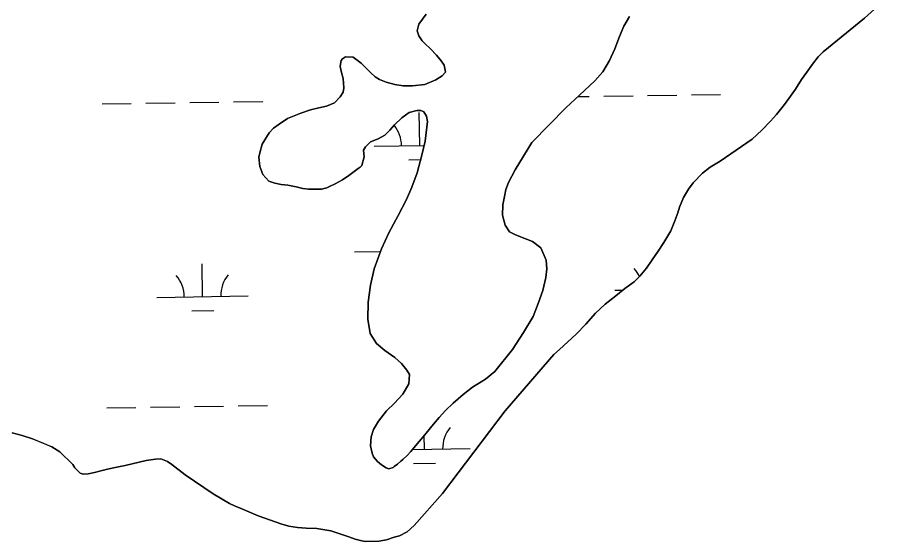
# Model space of a CAD drawing. Extents: x 3823584 to 3861785, y 301729 to 327625.
# Drawn here: x 3834718 to 3835682, y 315229 to 315802 of the extents above; entities that cross this region are included whole.
import ezdxf

# ---------------------------------------------------------------- set-up
doc = ezdxf.new("R2010")
doc.units = 0
doc.layers.add('V-TOPO-SHOR', color=7, linetype='Continuous')
doc.layers.add('V-WETL-SWMP', color=7, linetype='Continuous')

msp = doc.modelspace()

# ---------------------------------------------------------------- linework, layer by layer
at = {"layer": 'V-TOPO-SHOR'}
for points in [[(3835099.42, 315228.89), (3835114.08, 315228.97), (3835122.51, 315230.62), (3835130.93, 315233.33), (3835136.72, 315234.97), (3835145.13, 315239.53), (3835152.99, 315246.19), (3835183.84, 315281.29), (3835252.75, 315371.89), (3835306.08, 315433.31), (3835312.37, 315438.91), (3835330.44, 315455.69), (3835340.9, 315466.6), (3835351.62, 315478.84), (3835362.09, 315488.69), (3835373.89, 315497.77), (3835383.86, 315505.77), (3835394.09, 315512.98), (3835400.37, 315519.11), (3835407.69, 315527.88), (3835413.68, 315536.91), (3835420.2, 315546.46), (3835426.72, 315556.02), (3835434.26, 315568.75), (3835438.66, 315579.61), (3835441.75, 315588.61), (3835443.81, 315594.7), (3835448.21, 315605.3), (3835453.67, 315614.32), (3835458.63, 315621.22), (3835468.83, 315631.87), (3835477.22, 315638.54), (3835488.25, 315645.23), (3835523.42, 315669.02), (3835533.89, 315678.88), (3835543.57, 315688.73), (3835550.11, 315696.17), (3835558.73, 315707.07), (3835565.51, 315716.36), (3835570.73, 315723.8), (3835577.5, 315734.41), (3835583.24, 315742.65), (3835589.5, 315751.14), (3835595.77, 315759.11), (3835601, 315764.7), (3835646.61, 315801.78), (3835682.49, 315834.55)], [(3835388.78, 315803.25), (3835382.83, 315792.97), (3835377.94, 315781.65), (3835372.81, 315767.96), (3835366.88, 315755.32), (3835359.64, 315742.93), (3835351.07, 315733.15), (3835339.62, 315722.29), (3835329.2, 315712.76), (3835319.57, 315703.76), (3835281.86, 315665.39), (3835263.75, 315635.59), (3835256.25, 315621.89), (3835253.44, 315614), (3835252.17, 315608.21), (3835250.17, 315597.44), (3835249.74, 315585.89), (3835252.72, 315575.16), (3835257.5, 315567.59), (3835263.83, 315564.5), (3835276.2, 315559.62), (3835282.78, 315557.05), (3835291.76, 315550.04), (3835297.64, 315536.72), (3835298.25, 315527.28), (3835297.28, 315517.56), (3835293.99, 315503.36), (3835288.86, 315489.15), (3835283.48, 315474.94), (3835272.6, 315457.53), (3835260.69, 315439.07), (3835241.49, 315414.77), (3835231.06, 315406.55), (3835216.97, 315397.77), (3835206.54, 315389.81), (3835195.61, 315380.27), (3835187.28, 315372.07), (3835180.52, 315364.4), (3835174.29, 315357.27), (3835166.24, 315347.49), (3835160.52, 315340.88), (3835156.37, 315335.6), (3835149.36, 315327.41), (3835145.2, 315322.91), (3835140.51, 315318.41), (3835138.17, 315316.56), (3835134.78, 315313.38), (3835131.13, 315310.73), (3835129.83, 315309.66), (3835125.38, 315308.32), (3835122.43, 315309.5)], [(3835164.78, 315728.83), (3835176.81, 315734.18), (3835183.59, 315738.44), (3835187.23, 315742.67), (3835186.95, 315744.77), (3835185.85, 315750), (3835182.66, 315754.96), (3835177.36, 315760.95), (3835170.75, 315767.98), (3835164.66, 315773.96), (3835161.75, 315776.82), (3835158.03, 315782.3), (3835156.41, 315787.79), (3835157.92, 315794.89), (3835166.23, 315805.98)], [(3835122.43, 315309.5), (3835117.16, 315312.6), (3835112.67, 315316.23), (3835108.43, 315321.45), (3835106.82, 315325.37), (3835105.18, 315333.49), (3835105.88, 315343.2), (3835108.44, 315351.35), (3835113.87, 315360.58), (3835122.69, 315371.94), (3835131.28, 315380.15), (3835140.64, 315389.93), (3835147.1, 315401.27), (3835147.8, 315411.51), (3835144.87, 315416.46), (3835139.04, 315423.5), (3835131.64, 315430.26), (3835120.82, 315437.77), (3835111.83, 315445.57), (3835104.92, 315456.27), (3835102.17, 315471.98), (3835102.53, 315490.88), (3835105, 315509.26), (3835109.04, 315527.4), (3835117.25, 315548.98), (3835125.23, 315566.63), (3835135.56, 315585.6), (3835144.6, 315603), (3835150.26, 315616.69), (3835156.16, 315632.48), (3835161.5, 315651.67), (3835165.05, 315666.92), (3835167.48, 315688.46), (3835166.65, 315694.48), (3835163.72, 315699.18), (3835162.14, 315699.69), (3835160.3, 315700.46), (3835155.84, 315700.69), (3835147.46, 315698.26), (3835139.38, 315692.68), (3835131.31, 315685), (3835126.38, 315679.19), (3835120.65, 315673.36), (3835113.6, 315669.37), (3835105.24, 315666.15), (3835099.77, 315660.86), (3835097.44, 315657.16), (3835097.73, 315653.49), (3835098.03, 315649.82), (3835095.49, 315640.36), (3835093.67, 315638.5), (3835091.58, 315637.17), (3835081.41, 315629.48), (3835074.37, 315624.7), (3835066.53, 315620.43), (3835060.26, 315617.23), (3835057.13, 315615.89), (3835051.37, 315614.53), (3835043.76, 315614.47), (3835037.2, 315614.41), (3835030.9, 315615.15), (3835023.54, 315616.92), (3835014.6, 315618.68), (3835007.25, 315619.67), (3835000.42, 315620.92), (3834993.58, 315623.22), (3834986.95, 315630.52), (3834984, 315639.41), (3834982.86, 315649.37), (3834983.87, 315654.1), (3834986.41, 315663.57), (3834993.92, 315675.96), (3834998.85, 315681.25), (3835005.11, 315685.76), (3835014.25, 315691.61), (3835028.62, 315697.77), (3835039.35, 315701.27), (3835048.51, 315703.45), (3835056.89, 315705.35), (3835065.78, 315709.1), (3835072.02, 315715.45), (3835075.13, 315720.73), (3835075.87, 315725.45), (3835075, 315735.68), (3835073.37, 315741.96), (3835072.56, 315745.37), (3835072, 315748.77), (3835072.49, 315753.5), (3835073, 315755.34), (3835074.29, 315757.19), (3835077.69, 315759.31), (3835086.08, 315758.86), (3835094.8, 315752.38), (3835105.38, 315741.71), (3835110.14, 315737.29), (3835114.89, 315734.45), (3835122.26, 315731.62), (3835131.72, 315729.08), (3835140.92, 315727.58), (3835151.15, 315727.41), (3835164.78, 315728.83)], [(3834712.39, 315347.76), (3834723.23, 315344.69)], [(3834723.23, 315344.69), (3834734.62, 315341.09), (3834744.94, 315336.96), (3834755.81, 315332.56), (3834764.83, 315326.83), (3834778.94, 315312.96), (3834781.08, 315309.55), (3834784.01, 315306.41), (3834786.93, 315303.53), (3834790.37, 315302.5), (3834795.65, 315302.81), (3834802.5, 315304.45), (3834810.93, 315306.63), (3834816.99, 315308), (3834825.42, 315309.92), (3834836.22, 315312.13), (3834859.14, 315317.6), (3834869.42, 315318.74), (3834875.22, 315319.32), (3834882.64, 315316.22), (3834887.42, 315313.09), (3834902.03, 315301.6), (3834932.56, 315281.01), (3834950.6, 315270.34), (3834955.9, 315267.74), (3834964.11, 315264.38), (3834971.79, 315261.28), (3834982.12, 315256.88), (3834995.37, 315251.98), (3835006.75, 315248.12), (3835015.74, 315245.55), (3835025.26, 315244.05), (3835034.5, 315243.34), (3835046.39, 315242.91), (3835061.71, 315240.4), (3835081.3, 315233.97), (3835088.45, 315231.39), (3835095.6, 315229.34), (3835099.42, 315228.89)]]:
    msp.add_lwpolyline(points, dxfattribs=at)
at = {"layer": 'V-WETL-SWMP'}
for p, q in [((3835332.43, 315715.72), (3835344.83, 315715.91)), ((3835360.83, 315716.16), (3835392.82, 315716.65)), ((3835408.82, 315716.9), (3835440.82, 315717.39)), ((3835456.81, 315717.64), (3835488.81, 315718.13)), ((3834810.98, 315707.68), (3834842.98, 315708.17)), ((3834858.98, 315708.42), (3834890.97, 315708.91)), ((3834906.97, 315709.16), (3834938.97, 315709.65)), ((3834954.97, 315709.9), (3834986.96, 315710.39)), ((3835159.04, 315662.3), (3835158.49, 315698.29)), ((3835109.05, 315661.53), (3835163.99, 315662.37)), ((3835147.28, 315646.68), (3835160.17, 315646.88)), ((3835087.42, 315545.75), (3835116.19, 315546.19)), ((3834921.09, 315496.75), (3834920.54, 315532.74)), ((3835372.95, 315503.71), (3835381.46, 315503.84)), ((3834871.1, 315495.98), (3834971.09, 315497.52)), ((3834909.33, 315481.13), (3834933.33, 315481.5)), ((3834864.11, 315375.78), (3834896.1, 315376.28)), ((3834912.1, 315376.52), (3834944.1, 315377.02)), ((3834960.1, 315377.26), (3834992.09, 315377.76)), ((3834816.11, 315375.04), (3834848.11, 315375.54)), ((3835164.17, 315329.66), (3835163.94, 315344.83)), ((3835151.11, 315329.46), (3835214.16, 315330.43)), ((3835152.41, 315314.05), (3835176.41, 315314.42))]:
    msp.add_line(p, q, dxfattribs=at)
for points in [[(3835682.49, 315834.55), (3835646.61, 315801.78), (3835601, 315764.7), (3835595.77, 315759.12), (3835589.5, 315751.14), (3835583.24, 315742.65), (3835577.5, 315734.41), (3835570.73, 315723.8), (3835565.51, 315716.36), (3835558.73, 315707.07), (3835550.11, 315696.17), (3835543.58, 315688.73), (3835533.89, 315678.88), (3835523.42, 315669.02), (3835488.25, 315645.23), (3835477.22, 315638.54), (3835468.83, 315631.87), (3835458.63, 315621.22), (3835453.67, 315614.32), (3835448.21, 315605.3), (3835443.81, 315594.7), (3835441.75, 315588.61), (3835438.66, 315579.61), (3835434.26, 315568.75), (3835426.72, 315556.02), (3835420.2, 315546.46), (3835413.68, 315536.91), (3835407.69, 315527.88)], [(3835166.23, 315805.98), (3835157.92, 315794.89), (3835156.41, 315787.79), (3835158.03, 315782.3), (3835161.75, 315776.82), (3835164.66, 315773.96), (3835170.75, 315767.98), (3835177.36, 315760.95), (3835182.66, 315754.96), (3835185.85, 315750), (3835186.95, 315744.76), (3835187.23, 315742.67), (3835183.59, 315738.44), (3835176.81, 315734.18), (3835164.78, 315728.83), (3835151.15, 315727.41), (3835140.92, 315727.58), (3835131.72, 315729.08), (3835122.26, 315731.62), (3835114.89, 315734.44), (3835110.14, 315737.29), (3835105.38, 315741.71), (3835094.8, 315752.38), (3835086.08, 315758.86), (3835077.68, 315759.31), (3835074.29, 315757.19), (3835073, 315755.34), (3835072.49, 315753.5), (3835072, 315748.77), (3835072.56, 315745.37), (3835073.37, 315741.96)], [(3835125.38, 315308.32), (3835129.83, 315309.66), (3835131.13, 315310.73), (3835134.78, 315313.38), (3835138.17, 315316.56), (3835140.51, 315318.41), (3835145.2, 315322.91), (3835149.36, 315327.41), (3835156.37, 315335.6), (3835160.52, 315340.88), (3835166.24, 315347.49), (3835174.29, 315357.27), (3835180.52, 315364.4), (3835187.28, 315372.07), (3835195.61, 315380.27), (3835206.54, 315389.81), (3835216.97, 315397.77), (3835231.06, 315406.55), (3835241.49, 315414.77), (3835260.7, 315439.07), (3835272.61, 315457.53), (3835283.48, 315474.94), (3835288.87, 315489.15), (3835293.99, 315503.36), (3835297.28, 315517.56), (3835298.25, 315527.28), (3835297.64, 315536.71), (3835291.76, 315550.04), (3835282.78, 315557.05), (3835276.2, 315559.62), (3835263.83, 315564.5), (3835257.5, 315567.59), (3835252.72, 315575.16), (3835249.74, 315585.89), (3835250.17, 315597.44), (3835252.17, 315608.21), (3835253.44, 315613.99), (3835256.25, 315621.89), (3835263.75, 315635.6), (3835281.86, 315665.4), (3835319.57, 315703.76), (3835329.2, 315712.76), (3835339.62, 315722.29), (3835351.07, 315733.15), (3835359.64, 315742.93), (3835366.88, 315755.32), (3835372.81, 315767.96), (3835377.94, 315781.65), (3835382.83, 315792.97), (3835388.78, 315803.25)], [(3835073.37, 315741.96), (3835075, 315735.68), (3835075.87, 315725.46), (3835075.13, 315720.73), (3835072.02, 315715.45), (3835065.78, 315709.1), (3835056.89, 315705.35), (3835048.51, 315703.45), (3835039.35, 315701.27), (3835028.62, 315697.77), (3835014.25, 315691.61), (3835005.11, 315685.76), (3834998.85, 315681.25), (3834993.92, 315675.96), (3834986.41, 315663.57), (3834983.87, 315654.1), (3834982.86, 315649.37), (3834983.99, 315639.41), (3834986.96, 315630.52), (3834993.58, 315623.23), (3835000.42, 315620.92), (3835007.25, 315619.67), (3835014.6, 315618.68), (3835023.54, 315616.92), (3835030.9, 315615.15), (3835037.2, 315614.41), (3835043.76, 315614.47), (3835051.37, 315614.53), (3835057.13, 315615.9), (3835060.27, 315617.23), (3835066.53, 315620.43), (3835074.37, 315624.7), (3835081.41, 315629.48), (3835091.58, 315637.18), (3835093.67, 315638.51), (3835095.49, 315640.36), (3835098.03, 315649.82), (3835097.73, 315653.49), (3835097.44, 315657.16), (3835099.77, 315660.86), (3835105.24, 315666.15), (3835113.6, 315669.37), (3835120.65, 315673.36), (3835126.38, 315679.18), (3835131.31, 315685), (3835139.38, 315692.68), (3835147.46, 315698.25), (3835155.84, 315700.69), (3835160.3, 315700.46), (3835162.14, 315699.69), (3835163.72, 315699.18), (3835166.65, 315694.48), (3835167.49, 315688.46), (3835165.05, 315666.92), (3835161.5, 315651.67), (3835156.16, 315632.48), (3835150.26, 315616.69), (3835144.6, 315603), (3835135.57, 315585.6), (3835125.23, 315566.63), (3835117.25, 315548.98), (3835109.04, 315527.4), (3835105, 315509.26), (3835102.53, 315490.88), (3835102.16, 315471.98), (3835104.92, 315456.27), (3835111.83, 315445.57), (3835120.82, 315437.77), (3835131.64, 315430.26), (3835139.04, 315423.5), (3835144.87, 315416.47), (3835147.8, 315411.51), (3835147.1, 315401.27), (3835140.64, 315389.93), (3835131.28, 315380.15), (3835122.69, 315371.94), (3835113.87, 315360.58), (3835108.44, 315351.35), (3835105.88, 315343.2), (3835105.18, 315333.49), (3835106.82, 315325.37), (3835108.43, 315321.45), (3835112.67, 315316.23), (3835117.16, 315312.6), (3835122.43, 315309.5), (3835125.38, 315308.32)], [(3835407.69, 315527.88), (3835400.37, 315519.11), (3835394.09, 315512.98), (3835383.86, 315505.77), (3835373.89, 315497.77), (3835362.09, 315488.69), (3835351.62, 315478.84), (3835340.9, 315466.6), (3835330.44, 315455.69), (3835312.37, 315438.91), (3835306.08, 315433.31), (3835252.75, 315371.89), (3835183.84, 315281.29), (3835152.99, 315246.19), (3835145.13, 315239.53), (3835136.72, 315234.97), (3835130.93, 315233.33), (3835122.51, 315230.62), (3835114.08, 315228.97), (3835099.42, 315228.89), (3835095.6, 315229.34), (3835088.45, 315231.39), (3835081.3, 315233.97), (3835061.71, 315240.4), (3835046.39, 315242.91), (3835034.5, 315243.34), (3835025.26, 315244.05), (3835015.74, 315245.55), (3835006.75, 315248.12), (3834995.37, 315251.98), (3834982.13, 315256.88), (3834971.79, 315261.28), (3834964.11, 315264.38), (3834955.9, 315267.74), (3834950.6, 315270.34), (3834932.56, 315281.01), (3834902.03, 315301.6), (3834887.42, 315313.09), (3834882.64, 315316.22), (3834875.22, 315319.32), (3834869.42, 315318.74), (3834859.14, 315317.6), (3834836.22, 315312.13), (3834825.42, 315309.92), (3834816.99, 315308), (3834810.93, 315306.63), (3834802.5, 315304.45), (3834795.65, 315302.81), (3834790.37, 315302.5), (3834786.93, 315303.53), (3834784, 315306.4), (3834781.08, 315309.55), (3834778.94, 315312.96), (3834764.83, 315326.83), (3834755.8, 315332.56), (3834744.95, 315336.95), (3834734.62, 315341.09), (3834723.23, 315344.69), (3834712.39, 315347.76)]]:
    msp.add_lwpolyline(points, dxfattribs=at)
for centre, start, end in [((3835103.8, 315661.92), 0.11154, 39.80732), ((3834976.32, 315498.07), 140.11153, 181.65519), ((3835367.7, 315504.11), 24.25199, 41.6552), ((3834865.85, 315496.37), 0.11154, 41.6552), ((3835219.4, 315330.99), 140.11153, 181.65519)]:
    msp.add_arc(centre, 35.25, start, end, dxfattribs=at)

doc.saveas('drawing.dxf')
